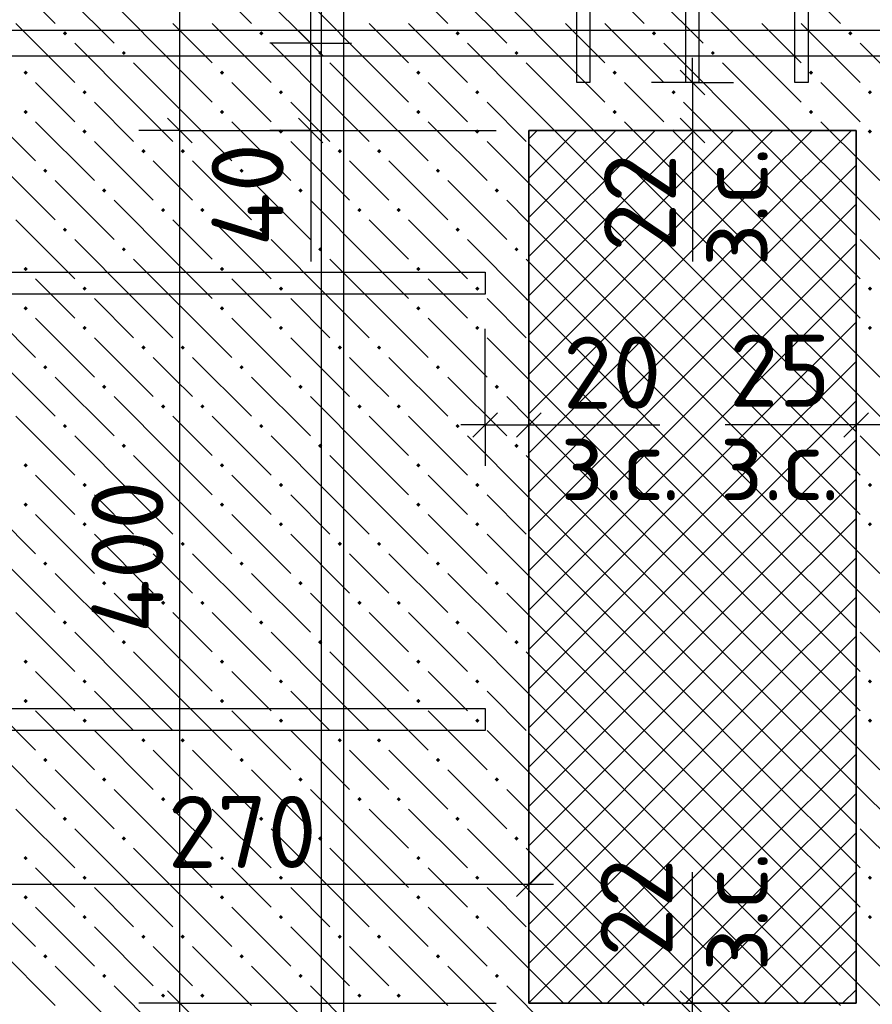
# Model space of a CAD drawing. Header units: millimetres. Extents: x 40580 to 1930067, y -240640 to 81020.
# Tile 402 of 656: x 1110029 to 1112635, y -189405 to -186397. Entities that reach past the tile are written whole.
import ezdxf

# ---------------------------------------------------------------- set-up
doc = ezdxf.new("R2010")
doc.units = ezdxf.units.MM
for name, color, linetype, lineweight in [('Standard', 7, 'Continuous', 25), ('ЖБ Перекрытие верхний уровень', 7, 'Continuous', 35), ('Ребро вкладыша арматура S1', 52, 'Continuous', 25), ('Ребро вкладыша арматура поперечная AW', 52, 'Continuous', 25), ('Фоновоя арматура Х1', 52, 'Continuous', 25)]:
    doc.layers.add(name, color=color, linetype=linetype, lineweight=lineweight)
doc.layers.add('Размерная выноска', color=7, linetype='Continuous')
doc.layers.add('Стилевая поверхн.', color=7, linetype='Continuous')
doc.styles.add('ISOCPEUR', font='isocpeur.ttf')

msp = doc.modelspace()

# ---------------------------------------------------------------- hatches: boundary and pattern name
at = {"layer": 'ЖБ Перекрытие верхний уровень', "linetype": 'Continuous', "lineweight": -3, "transparency": 33554687}
for points in [[(1110160.9, -186438.3), (1110167.4, -186431.8), (1110173.9, -186438.3), (1110167.4, -186444.8)], [(1110760.9, -186438.3), (1110767.4, -186431.8), (1110773.9, -186438.3), (1110767.4, -186444.8)], [(1111360.9, -186438.3), (1111367.4, -186431.8), (1111373.9, -186438.3), (1111367.4, -186444.8)], [(1111960.9, -186438.3), (1111967.4, -186431.8), (1111973.9, -186438.3), (1111967.4, -186444.8)], [(1112560.9, -186438.3), (1112567.4, -186431.8), (1112573.9, -186438.3), (1112567.4, -186444.8)], [(1110340.9, -186498.3), (1110347.4, -186491.8), (1110353.9, -186498.3), (1110347.4, -186504.8)], [(1110940.9, -186498.3), (1110947.4, -186491.8), (1110953.9, -186498.3), (1110947.4, -186504.8)], [(1111540.9, -186498.3), (1111547.4, -186491.8), (1111553.9, -186498.3), (1111547.4, -186504.8)], [(1112140.9, -186498.3), (1112147.4, -186491.8), (1112153.9, -186498.3), (1112147.4, -186504.8)], [(1110040.9, -186558.3), (1110047.4, -186551.8), (1110053.9, -186558.3), (1110047.4, -186564.8)], [(1110640.9, -186558.3), (1110647.4, -186551.8), (1110653.9, -186558.3), (1110647.4, -186564.8)], [(1111240.9, -186558.3), (1111247.4, -186551.8), (1111253.9, -186558.3), (1111247.4, -186564.8)], [(1111840.9, -186558.3), (1111847.4, -186551.8), (1111853.9, -186558.3), (1111847.4, -186564.8)], [(1112440.9, -186558.3), (1112447.4, -186551.8), (1112453.9, -186558.3), (1112447.4, -186564.8)], [(1110220.9, -186618.3), (1110227.4, -186611.8), (1110233.9, -186618.3), (1110227.4, -186624.8)], [(1110820.9, -186618.3), (1110827.4, -186611.8), (1110833.9, -186618.3), (1110827.4, -186624.8)], [(1111420.9, -186618.3), (1111427.4, -186611.8), (1111433.9, -186618.3), (1111427.4, -186624.8)], [(1112020.9, -186618.3), (1112027.4, -186611.8), (1112033.9, -186618.3), (1112027.4, -186624.8)], [(1112620.9, -186618.3), (1112627.4, -186611.8), (1112633.9, -186618.3), (1112627.4, -186624.8)], [(1110040.9, -186678.3), (1110047.4, -186671.8), (1110053.9, -186678.3), (1110047.4, -186684.8)], [(1110640.9, -186678.3), (1110647.4, -186671.8), (1110653.9, -186678.3), (1110647.4, -186684.8)], [(1111240.9, -186678.3), (1111247.4, -186671.8), (1111253.9, -186678.3), (1111247.4, -186684.8)], [(1111840.9, -186678.3), (1111847.4, -186671.8), (1111853.9, -186678.3), (1111847.4, -186684.8)], [(1112440.9, -186678.3), (1112447.4, -186671.8), (1112453.9, -186678.3), (1112447.4, -186684.8)], [(1110220.9, -186738.3), (1110227.4, -186731.8), (1110233.9, -186738.3), (1110227.4, -186744.8)], [(1110820.9, -186738.3), (1110827.4, -186731.8), (1110833.9, -186738.3), (1110827.4, -186744.8)], [(1111420.9, -186738.3), (1111427.4, -186731.8), (1111433.9, -186738.3), (1111427.4, -186744.8)], [(1112024.3, -186734.9), (1112027.4, -186731.8), (1112030.5, -186734.9)], [(1112620.9, -186738.3), (1112627.4, -186731.8), (1112633.9, -186738.3), (1112627.4, -186744.8)], [(1110400.9, -186798.3), (1110407.4, -186791.8), (1110413.9, -186798.3), (1110407.4, -186804.8)], [(1110520.9, -186798.3), (1110527.4, -186791.8), (1110533.9, -186798.3), (1110527.4, -186804.8)], [(1111000.9, -186798.3), (1111007.4, -186791.8), (1111013.9, -186798.3), (1111007.4, -186804.8)], [(1111120.9, -186798.3), (1111127.4, -186791.8), (1111133.9, -186798.3), (1111127.4, -186804.8)], [(1110100.9, -186858.3), (1110107.4, -186851.8), (1110113.9, -186858.3), (1110107.4, -186864.8)], [(1110700.9, -186858.3), (1110707.4, -186851.8), (1110713.9, -186858.3), (1110707.4, -186864.8)], [(1111300.9, -186858.3), (1111307.4, -186851.8), (1111313.9, -186858.3), (1111307.4, -186864.8)], [(1110280.9, -186918.3), (1110287.4, -186911.8), (1110293.9, -186918.3), (1110287.4, -186924.8)], [(1110880.9, -186918.3), (1110887.4, -186911.8), (1110893.9, -186918.3), (1110887.4, -186924.8)], [(1111480.9, -186918.3), (1111487.4, -186911.8), (1111493.9, -186918.3), (1111487.4, -186924.8)], [(1110460.9, -186978.3), (1110467.4, -186971.8), (1110473.9, -186978.3), (1110467.4, -186984.8)], [(1110580.9, -186978.3), (1110587.4, -186971.8), (1110593.9, -186978.3), (1110587.4, -186984.8)], [(1111060.9, -186978.3), (1111067.4, -186971.8), (1111073.9, -186978.3), (1111067.4, -186984.8)], [(1111180.9, -186978.3), (1111187.4, -186971.8), (1111193.9, -186978.3), (1111187.4, -186984.8)], [(1110160.9, -187038.3), (1110167.4, -187031.8), (1110173.9, -187038.3), (1110167.4, -187044.8)], [(1110760.9, -187038.3), (1110767.4, -187031.8), (1110773.9, -187038.3), (1110767.4, -187044.8)], [(1111360.9, -187038.3), (1111367.4, -187031.8), (1111373.9, -187038.3), (1111367.4, -187044.8)], [(1110340.9, -187098.3), (1110347.4, -187091.8), (1110353.9, -187098.3), (1110347.4, -187104.8)], [(1110940.9, -187098.3), (1110947.4, -187091.8), (1110953.9, -187098.3), (1110947.4, -187104.8)], [(1111540.9, -187098.3), (1111547.4, -187091.8), (1111553.9, -187098.3), (1111547.4, -187104.8)], [(1110040.9, -187158.3), (1110047.4, -187151.8), (1110053.9, -187158.3), (1110047.4, -187164.8)], [(1110640.9, -187158.3), (1110647.4, -187151.8), (1110653.9, -187158.3), (1110647.4, -187164.8)], [(1111240.9, -187158.3), (1111247.4, -187151.8), (1111253.9, -187158.3), (1111247.4, -187164.8)], [(1110220.9, -187218.3), (1110227.4, -187211.8), (1110233.9, -187218.3), (1110227.4, -187224.8)], [(1110820.9, -187218.3), (1110827.4, -187211.8), (1110833.9, -187218.3), (1110827.4, -187224.8)], [(1111420.9, -187218.3), (1111427.4, -187211.8), (1111433.9, -187218.3), (1111427.4, -187224.8)], [(1112620.9, -187218.3), (1112627.4, -187211.8), (1112633.9, -187218.3), (1112627.4, -187224.8)], [(1110040.9, -187278.3), (1110047.4, -187271.8), (1110053.9, -187278.3), (1110047.4, -187284.8)], [(1110640.9, -187278.3), (1110647.4, -187271.8), (1110653.9, -187278.3), (1110647.4, -187284.8)], [(1111240.9, -187278.3), (1111247.4, -187271.8), (1111253.9, -187278.3), (1111247.4, -187284.8)], [(1110220.9, -187338.3), (1110227.4, -187331.8), (1110233.9, -187338.3), (1110227.4, -187344.8)], [(1110820.9, -187338.3), (1110827.4, -187331.8), (1110833.9, -187338.3), (1110827.4, -187344.8)], [(1111420.9, -187338.3), (1111427.4, -187331.8), (1111433.9, -187338.3), (1111427.4, -187344.8)], [(1112620.9, -187338.3), (1112627.4, -187331.8), (1112633.9, -187338.3), (1112627.4, -187344.8)], [(1110400.9, -187398.3), (1110407.4, -187391.8), (1110413.9, -187398.3), (1110407.4, -187404.8)], [(1110520.9, -187398.3), (1110527.4, -187391.8), (1110533.9, -187398.3), (1110527.4, -187404.8)], [(1111000.9, -187398.3), (1111007.4, -187391.8), (1111013.9, -187398.3), (1111007.4, -187404.8)], [(1111120.9, -187398.3), (1111127.4, -187391.8), (1111133.9, -187398.3), (1111127.4, -187404.8)], [(1110100.9, -187458.3), (1110107.4, -187451.8), (1110113.9, -187458.3), (1110107.4, -187464.8)], [(1110700.9, -187458.3), (1110707.4, -187451.8), (1110713.9, -187458.3), (1110707.4, -187464.8)], [(1111300.9, -187458.3), (1111307.4, -187451.8), (1111313.9, -187458.3), (1111307.4, -187464.8)], [(1110280.9, -187518.3), (1110287.4, -187511.8), (1110293.9, -187518.3), (1110287.4, -187524.8)], [(1110880.9, -187518.3), (1110887.4, -187511.8), (1110893.9, -187518.3), (1110887.4, -187524.8)], [(1111480.9, -187518.3), (1111487.4, -187511.8), (1111493.9, -187518.3), (1111487.4, -187524.8)], [(1110460.9, -187578.3), (1110467.4, -187571.8), (1110473.9, -187578.3), (1110467.4, -187584.8)], [(1110580.9, -187578.3), (1110587.4, -187571.8), (1110593.9, -187578.3), (1110587.4, -187584.8)], [(1111060.9, -187578.3), (1111067.4, -187571.8), (1111073.9, -187578.3), (1111067.4, -187584.8)], [(1111180.9, -187578.3), (1111187.4, -187571.8), (1111193.9, -187578.3), (1111187.4, -187584.8)], [(1110160.9, -187638.3), (1110167.4, -187631.8), (1110173.9, -187638.3), (1110167.4, -187644.8)], [(1110760.9, -187638.3), (1110767.4, -187631.8), (1110773.9, -187638.3), (1110767.4, -187644.8)], [(1111360.9, -187638.3), (1111367.4, -187631.8), (1111373.9, -187638.3), (1111367.4, -187644.8)], [(1110340.9, -187698.3), (1110347.4, -187691.8), (1110353.9, -187698.3), (1110347.4, -187704.8)], [(1110940.9, -187698.3), (1110947.4, -187691.8), (1110953.9, -187698.3), (1110947.4, -187704.8)], [(1111540.9, -187698.3), (1111547.4, -187691.8), (1111553.9, -187698.3), (1111547.4, -187704.8)], [(1110040.9, -187758.3), (1110047.4, -187751.8), (1110053.9, -187758.3), (1110047.4, -187764.8)], [(1110640.9, -187758.3), (1110647.4, -187751.8), (1110653.9, -187758.3), (1110647.4, -187764.8)], [(1111240.9, -187758.3), (1111247.4, -187751.8), (1111253.9, -187758.3), (1111247.4, -187764.8)], [(1110220.9, -187818.3), (1110227.4, -187811.8), (1110233.9, -187818.3), (1110227.4, -187824.8)], [(1110820.9, -187818.3), (1110827.4, -187811.8), (1110833.9, -187818.3), (1110827.4, -187824.8)], [(1111420.9, -187818.3), (1111427.4, -187811.8), (1111433.9, -187818.3), (1111427.4, -187824.8)], [(1112620.9, -187818.3), (1112627.4, -187811.8), (1112633.9, -187818.3), (1112627.4, -187824.8)], [(1110040.9, -187878.3), (1110047.4, -187871.8), (1110053.9, -187878.3), (1110047.4, -187884.8)], [(1110640.9, -187878.3), (1110647.4, -187871.8), (1110653.9, -187878.3), (1110647.4, -187884.8)], [(1111240.9, -187878.3), (1111247.4, -187871.8), (1111253.9, -187878.3), (1111247.4, -187884.8)], [(1110220.9, -187938.3), (1110227.4, -187931.8), (1110233.9, -187938.3), (1110227.4, -187944.8)], [(1110820.9, -187938.3), (1110827.4, -187931.8), (1110833.9, -187938.3), (1110827.4, -187944.8)], [(1111420.9, -187938.3), (1111427.4, -187931.8), (1111433.9, -187938.3), (1111427.4, -187944.8)], [(1112620.9, -187938.3), (1112627.4, -187931.8), (1112633.9, -187938.3), (1112627.4, -187944.8)], [(1110400.9, -187998.3), (1110407.4, -187991.8), (1110413.9, -187998.3), (1110407.4, -188004.8)], [(1110520.9, -187998.3), (1110527.4, -187991.8), (1110533.9, -187998.3), (1110527.4, -188004.8)], [(1111000.9, -187998.3), (1111007.4, -187991.8), (1111013.9, -187998.3), (1111007.4, -188004.8)], [(1111120.9, -187998.3), (1111127.4, -187991.8), (1111133.9, -187998.3), (1111127.4, -188004.8)], [(1110100.9, -188058.3), (1110107.4, -188051.8), (1110113.9, -188058.3), (1110107.4, -188064.8)], [(1110700.9, -188058.3), (1110707.4, -188051.8), (1110713.9, -188058.3), (1110707.4, -188064.8)], [(1111300.9, -188058.3), (1111307.4, -188051.8), (1111313.9, -188058.3), (1111307.4, -188064.8)], [(1110280.9, -188118.3), (1110287.4, -188111.8), (1110293.9, -188118.3), (1110287.4, -188124.8)], [(1110880.9, -188118.3), (1110887.4, -188111.8), (1110893.9, -188118.3), (1110887.4, -188124.8)], [(1111480.9, -188118.3), (1111487.4, -188111.8), (1111493.9, -188118.3), (1111487.4, -188124.8)], [(1110460.9, -188178.3), (1110467.4, -188171.8), (1110473.9, -188178.3), (1110467.4, -188184.8)], [(1110580.9, -188178.3), (1110587.4, -188171.8), (1110593.9, -188178.3), (1110587.4, -188184.8)], [(1111060.9, -188178.3), (1111067.4, -188171.8), (1111073.9, -188178.3), (1111067.4, -188184.8)], [(1111180.9, -188178.3), (1111187.4, -188171.8), (1111193.9, -188178.3), (1111187.4, -188184.8)], [(1110160.9, -188238.3), (1110167.4, -188231.8), (1110173.9, -188238.3), (1110167.4, -188244.8)], [(1110760.9, -188238.3), (1110767.4, -188231.8), (1110773.9, -188238.3), (1110767.4, -188244.8)], [(1111360.9, -188238.3), (1111367.4, -188231.8), (1111373.9, -188238.3), (1111367.4, -188244.8)], [(1110340.9, -188298.3), (1110347.4, -188291.8), (1110353.9, -188298.3), (1110347.4, -188304.8)], [(1110940.9, -188298.3), (1110947.4, -188291.8), (1110953.9, -188298.3), (1110947.4, -188304.8)], [(1111540.9, -188298.3), (1111547.4, -188291.8), (1111553.9, -188298.3), (1111547.4, -188304.8)], [(1110040.9, -188358.3), (1110047.4, -188351.8), (1110053.9, -188358.3), (1110047.4, -188364.8)], [(1110640.9, -188358.3), (1110647.4, -188351.8), (1110653.9, -188358.3), (1110647.4, -188364.8)], [(1111240.9, -188358.3), (1111247.4, -188351.8), (1111253.9, -188358.3), (1111247.4, -188364.8)], [(1110220.9, -188418.3), (1110227.4, -188411.8), (1110233.9, -188418.3), (1110227.4, -188424.8)], [(1110820.9, -188418.3), (1110827.4, -188411.8), (1110833.9, -188418.3), (1110827.4, -188424.8)], [(1111420.9, -188418.3), (1111427.4, -188411.8), (1111433.9, -188418.3), (1111427.4, -188424.8)], [(1112620.9, -188418.3), (1112627.4, -188411.8), (1112633.9, -188418.3), (1112627.4, -188424.8)], [(1110040.9, -188478.3), (1110047.4, -188471.8), (1110053.9, -188478.3), (1110047.4, -188484.8)], [(1110640.9, -188478.3), (1110647.4, -188471.8), (1110653.9, -188478.3), (1110647.4, -188484.8)], [(1111240.9, -188478.3), (1111247.4, -188471.8), (1111253.9, -188478.3), (1111247.4, -188484.8)], [(1110220.9, -188538.3), (1110227.4, -188531.8), (1110233.9, -188538.3), (1110227.4, -188544.8)], [(1110820.9, -188538.3), (1110827.4, -188531.8), (1110833.9, -188538.3), (1110827.4, -188544.8)], [(1111420.9, -188538.3), (1111427.4, -188531.8), (1111433.9, -188538.3), (1111427.4, -188544.8)], [(1112620.9, -188538.3), (1112627.4, -188531.8), (1112633.9, -188538.3), (1112627.4, -188544.8)], [(1110400.9, -188598.3), (1110407.4, -188591.8), (1110413.9, -188598.3), (1110407.4, -188604.8)], [(1110520.9, -188598.3), (1110527.4, -188591.8), (1110533.9, -188598.3), (1110527.4, -188604.8)], [(1111000.9, -188598.3), (1111007.4, -188591.8), (1111013.9, -188598.3), (1111007.4, -188604.8)], [(1111120.9, -188598.3), (1111127.4, -188591.8), (1111133.9, -188598.3), (1111127.4, -188604.8)], [(1110100.9, -188658.3), (1110107.4, -188651.8), (1110113.9, -188658.3), (1110107.4, -188664.8)], [(1110700.9, -188658.3), (1110707.4, -188651.8), (1110713.9, -188658.3), (1110707.4, -188664.8)], [(1111300.9, -188658.3), (1111307.4, -188651.8), (1111313.9, -188658.3), (1111307.4, -188664.8)], [(1110280.9, -188718.3), (1110287.4, -188711.8), (1110293.9, -188718.3), (1110287.4, -188724.8)], [(1110880.9, -188718.3), (1110887.4, -188711.8), (1110893.9, -188718.3), (1110887.4, -188724.8)], [(1111480.9, -188718.3), (1111487.4, -188711.8), (1111493.9, -188718.3), (1111487.4, -188724.8)], [(1110460.9, -188778.3), (1110467.4, -188771.8), (1110473.9, -188778.3), (1110467.4, -188784.8)], [(1110580.9, -188778.3), (1110587.4, -188771.8), (1110593.9, -188778.3), (1110587.4, -188784.8)], [(1111060.9, -188778.3), (1111067.4, -188771.8), (1111073.9, -188778.3), (1111067.4, -188784.8)], [(1111180.9, -188778.3), (1111187.4, -188771.8), (1111193.9, -188778.3), (1111187.4, -188784.8)], [(1110160.9, -188838.3), (1110167.4, -188831.8), (1110173.9, -188838.3), (1110167.4, -188844.8)], [(1110760.9, -188838.3), (1110767.4, -188831.8), (1110773.9, -188838.3), (1110767.4, -188844.8)], [(1111360.9, -188838.3), (1111367.4, -188831.8), (1111373.9, -188838.3), (1111367.4, -188844.8)], [(1110340.9, -188898.3), (1110347.4, -188891.8), (1110353.9, -188898.3), (1110347.4, -188904.8)], [(1110940.9, -188898.3), (1110947.4, -188891.8), (1110953.9, -188898.3), (1110947.4, -188904.8)], [(1111540.9, -188898.3), (1111547.4, -188891.8), (1111553.9, -188898.3), (1111547.4, -188904.8)], [(1110040.9, -188958.3), (1110047.4, -188951.8), (1110053.9, -188958.3), (1110047.4, -188964.8)], [(1110640.9, -188958.3), (1110647.4, -188951.8), (1110653.9, -188958.3), (1110647.4, -188964.8)], [(1111240.9, -188958.3), (1111247.4, -188951.8), (1111253.9, -188958.3), (1111247.4, -188964.8)], [(1110220.9, -189018.3), (1110227.4, -189011.8), (1110233.9, -189018.3), (1110227.4, -189024.8)], [(1110820.9, -189018.3), (1110827.4, -189011.8), (1110833.9, -189018.3), (1110827.4, -189024.8)], [(1111420.9, -189018.3), (1111427.4, -189011.8), (1111433.9, -189018.3), (1111427.4, -189024.8)], [(1112620.9, -189018.3), (1112627.4, -189011.8), (1112633.9, -189018.3), (1112627.4, -189024.8)], [(1110040.9, -189078.3), (1110047.4, -189071.8), (1110053.9, -189078.3), (1110047.4, -189084.8)], [(1110640.9, -189078.3), (1110647.4, -189071.8), (1110653.9, -189078.3), (1110647.4, -189084.8)], [(1111240.9, -189078.3), (1111247.4, -189071.8), (1111253.9, -189078.3), (1111247.4, -189084.8)], [(1110220.9, -189138.3), (1110227.4, -189131.8), (1110233.9, -189138.3), (1110227.4, -189144.8)], [(1110820.9, -189138.3), (1110827.4, -189131.8), (1110833.9, -189138.3), (1110827.4, -189144.8)], [(1111420.9, -189138.3), (1111427.4, -189131.8), (1111433.9, -189138.3), (1111427.4, -189144.8)], [(1112620.9, -189138.3), (1112627.4, -189131.8), (1112633.9, -189138.3), (1112627.4, -189144.8)], [(1110400.9, -189198.3), (1110407.4, -189191.8), (1110413.9, -189198.3), (1110407.4, -189204.8)], [(1110520.9, -189198.3), (1110527.4, -189191.8), (1110533.9, -189198.3), (1110527.4, -189204.8)], [(1111000.9, -189198.3), (1111007.4, -189191.8), (1111013.9, -189198.3), (1111007.4, -189204.8)], [(1111120.9, -189198.3), (1111127.4, -189191.8), (1111133.9, -189198.3), (1111127.4, -189204.8)], [(1110100.9, -189258.3), (1110107.4, -189251.8), (1110113.9, -189258.3), (1110107.4, -189264.8)], [(1110700.9, -189258.3), (1110707.4, -189251.8), (1110713.9, -189258.3), (1110707.4, -189264.8)], [(1111300.9, -189258.3), (1111307.4, -189251.8), (1111313.9, -189258.3), (1111307.4, -189264.8)], [(1110280.9, -189318.3), (1110287.4, -189311.8), (1110293.9, -189318.3), (1110287.4, -189324.8)], [(1110880.9, -189318.3), (1110887.4, -189311.8), (1110893.9, -189318.3), (1110887.4, -189324.8)], [(1111480.9, -189318.3), (1111487.4, -189311.8), (1111493.9, -189318.3), (1111487.4, -189324.8)], [(1110460.9, -189378.3), (1110467.4, -189371.8), (1110473.9, -189378.3), (1110467.4, -189384.8)], [(1110580.9, -189378.3), (1110587.4, -189371.8), (1110593.9, -189378.3), (1110587.4, -189384.8)], [(1111060.9, -189378.3), (1111067.4, -189371.8), (1111073.9, -189378.3), (1111067.4, -189384.8)], [(1111180.9, -189378.3), (1111187.4, -189371.8), (1111193.9, -189378.3), (1111187.4, -189384.8)]]:
    msp.add_hatch(color=7, dxfattribs=at).paths.add_polyline_path(points, flags=16)

# ---------------------------------------------------------------- linework, layer by layer
at = {"color": 38, "linetype": 'Continuous', "lineweight": 25, "true_color": 0x5f1e0f, "transparency": 33554687}
for points in [[(1111451.8, -187234.9), (1104185.1, -187234.9), (1104185.1, -187168.2), (1111451.8, -187168.2), (1111451.8, -187234.9)], [(1111451.8, -188568.2), (1104185.1, -188568.2), (1104185.1, -188501.6), (1111451.8, -188501.6), (1111451.8, -188568.2)]]:
    msp.add_lwpolyline(points, dxfattribs=at)
at = {"layer": 'Standard', "color": 7, "linetype": 'Continuous', "lineweight": -3, "transparency": 33554687}
for p, q in [((1110518.4, -186734.9), (1110518.4, -185401.6)), ((1110918.4, -186468.2), (1110918.4, -186068.2)), ((1110918.4, -186734.9), (1110918.4, -186468.2)), ((1112085.1, -186588.2), (1112085.1, -186513.2)), ((1112085.1, -186588.2), (1112085.1, -186734.9)), ((1110518.4, -189401.6), (1110518.4, -186734.9)), ((1110918.4, -186734.9), (1110918.4, -186809.9)), ((1112085.1, -186734.9), (1112085.1, -186809.9)), ((1111451.8, -187634.9), (1111376.8, -187634.9)), ((1111585.1, -187634.9), (1111660.1, -187634.9)), ((1112585.1, -187634.9), (1112510.1, -187634.9)), ((1112751.8, -187634.9), (1112585.1, -187634.9)), ((1109785.1, -189038.2), (1111585.1, -189038.2)), ((1111585.1, -189038.2), (1111660.1, -189038.2)), ((1112085.1, -189401.6), (1112085.1, -189326.6)), ((1112085.1, -189548.2), (1112085.1, -189401.6))]:
    msp.add_line(p, q, dxfattribs=at)
at = {"layer": 'Standard', "color": 7, "linetype": 'Continuous', "lineweight": 25, "transparency": 33554687}
for p, q in [((1110955.9, -186505.7), (1110880.9, -186430.7)), ((1112047.6, -186550.7), (1112122.6, -186625.7)), ((1110555.9, -186772.4), (1110480.9, -186697.4)), ((1110955.9, -186772.4), (1110880.9, -186697.4)), ((1112047.6, -186697.4), (1112122.6, -186772.4)), ((1111414.3, -187672.4), (1111489.3, -187597.4)), ((1111547.6, -187672.4), (1111622.6, -187597.4)), ((1112622.6, -187597.4), (1112547.6, -187672.4)), ((1111547.6, -189075.7), (1111622.6, -189000.7)), ((1110555.9, -189439.1), (1110480.9, -189364.1)), ((1112122.6, -189439.1), (1112047.6, -189364.1))]:
    msp.add_line(p, q, dxfattribs=at)
at = {"layer": 'Standard', "color": 251, "linetype": 'Continuous', "lineweight": -3, "true_color": 0x656565, "transparency": 33554687}
for p, q in [((1110918.4, -186468.2), (1110793.4, -186468.2)), ((1110918.4, -186468.2), (1111043.4, -186468.2)), ((1110918.4, -186468.2), (1110918.4, -186468.2)), ((1112085.1, -186588.2), (1111960.1, -186588.2)), ((1112085.1, -186588.2), (1112210.1, -186588.2)), ((1112085.1, -186588.2), (1112085.1, -186588.2)), ((1110518.4, -186734.9), (1110393.4, -186734.9)), ((1110518.4, -186734.9), (1110643.4, -186734.9)), ((1110518.4, -186734.9), (1111485.1, -186734.9)), ((1110918.4, -186734.9), (1110793.4, -186734.9)), ((1110918.4, -186734.9), (1111043.4, -186734.9)), ((1110918.4, -186734.9), (1111485.1, -186734.9)), ((1112085.1, -186734.9), (1111960.1, -186734.9)), ((1112085.1, -186734.9), (1112210.1, -186734.9)), ((1112085.1, -186734.9), (1112385.1, -186734.9)), ((1111451.8, -187634.9), (1111451.8, -187341.6)), ((1111451.8, -187634.9), (1111451.8, -187509.9)), ((1111585.1, -187634.9), (1111585.1, -187509.9)), ((1112585.1, -187634.9), (1112585.1, -187509.9)), ((1111451.8, -187634.9), (1111451.8, -187759.9)), ((1111585.1, -187634.9), (1111585.1, -187759.9)), ((1111585.1, -187634.9), (1111585.1, -187934.9)), ((1112585.1, -187634.9), (1112585.1, -187759.9)), ((1112585.1, -187634.9), (1112585.1, -187934.9)), ((1111585.1, -189038.2), (1111585.1, -188913.2)), ((1111585.1, -189038.2), (1111585.1, -189163.2)), ((1111585.1, -189038.2), (1111585.1, -189038.2)), ((1110518.4, -189401.6), (1110393.4, -189401.6)), ((1110518.4, -189401.6), (1110643.4, -189401.6)), ((1110518.4, -189401.6), (1111485.1, -189401.6)), ((1112085.1, -189401.6), (1111960.1, -189401.6)), ((1112085.1, -189401.6), (1112210.1, -189401.6)), ((1112085.1, -189401.6), (1112385.1, -189401.6))]:
    msp.add_line(p, q, dxfattribs=at)
at = {"layer": 'Standard', "color": 7, "linetype": 'Continuous', "lineweight": -3, "transparency": 33554687}
for points in [[(1111451.8, -187634.9), (1111578.2, -187634.9), (1111578.2, -187634.9), (1111585.1, -187634.9)], [(1110518.4, -190734.9), (1110518.4, -190369.1), (1110518.4, -190369.1), (1110518.4, -189401.6)]]:
    msp.add_lwpolyline(points, dxfattribs=at)
at = {"layer": 'ЖБ Перекрытие верхний уровень', "color": 9, "linetype": 'Continuous', "lineweight": -3, "true_color": 0xc7c7c7, "transparency": 33554687}
for p, q in [((1109957.4, -186228.3), (1110137.4, -186408.3)), ((1110557.4, -186228.3), (1110737.4, -186408.3)), ((1111157.4, -186228.3), (1111337.4, -186408.3)), ((1111757.4, -186228.3), (1111937.4, -186408.3)), ((1112357.4, -186228.3), (1112537.4, -186408.3)), ((1110137.4, -186288.3), (1110317.4, -186468.3)), ((1110737.4, -186288.3), (1110917.4, -186468.3)), ((1111337.4, -186288.3), (1111517.4, -186468.3)), ((1111937.4, -186288.3), (1112117.4, -186468.3)), ((1110497.4, -186528.3), (1110317.4, -186348.3)), ((1111097.4, -186528.3), (1110917.4, -186348.3)), ((1111697.4, -186528.3), (1111517.4, -186348.3)), ((1110017.4, -186408.3), (1110197.4, -186588.3)), ((1110497.4, -186408.3), (1110617.4, -186528.3)), ((1110617.4, -186408.3), (1110797.4, -186588.3)), ((1111097.4, -186408.3), (1111217.4, -186528.3)), ((1111217.4, -186408.3), (1111397.4, -186588.3)), ((1111697.4, -186408.3), (1111817.4, -186528.3)), ((1111817.4, -186408.3), (1111997.4, -186588.3)), ((1112297.4, -186408.3), (1112417.4, -186528.3)), ((1112417.4, -186408.3), (1112597.4, -186588.3)), ((1110377.4, -186648.3), (1110197.4, -186468.3)), ((1110977.4, -186648.3), (1110797.4, -186468.3)), ((1111577.4, -186648.3), (1111397.4, -186468.3)), ((1112777.4, -186648.3), (1112597.4, -186468.3)), ((1110377.4, -186528.3), (1110497.4, -186648.3)), ((1110497.4, -186528.3), (1110617.4, -186648.3)), ((1110977.4, -186528.3), (1111097.4, -186648.3)), ((1111097.4, -186528.3), (1111217.4, -186648.3)), ((1111577.4, -186528.3), (1111697.4, -186648.3)), ((1111697.4, -186528.3), (1111817.4, -186648.3)), ((1112177.4, -186528.3), (1112297.4, -186648.3)), ((1112297.4, -186528.3), (1112417.4, -186648.3)), ((1110137.4, -186648.3), (1110077.4, -186588.3)), ((1110737.4, -186648.3), (1110677.4, -186588.3)), ((1111337.4, -186648.3), (1111277.4, -186588.3)), ((1111937.4, -186648.3), (1111877.4, -186588.3)), ((1112537.4, -186648.3), (1112477.4, -186588.3)), ((1109897.4, -186648.3), (1110077.4, -186828.3)), ((1110197.4, -186708.3), (1110137.4, -186648.3)), ((1110257.4, -186648.3), (1110377.4, -186768.3)), ((1110377.4, -186648.3), (1110497.4, -186768.3)), ((1110497.4, -186648.3), (1110677.4, -186828.3)), ((1110797.4, -186708.3), (1110737.4, -186648.3)), ((1110857.4, -186648.3), (1110977.4, -186768.3)), ((1110977.4, -186648.3), (1111097.4, -186768.3)), ((1111097.4, -186648.3), (1111277.4, -186828.3)), ((1111397.4, -186708.3), (1111337.4, -186648.3)), ((1111457.4, -186648.3), (1111577.4, -186768.3)), ((1111577.4, -186648.3), (1111664, -186734.9)), ((1111697.4, -186648.3), (1111784, -186734.9)), ((1111997.4, -186708.3), (1111937.4, -186648.3)), ((1112177.4, -186648.3), (1112264, -186734.9)), ((1112297.4, -186648.3), (1112384, -186734.9)), ((1112597.4, -186708.3), (1112537.4, -186648.3)), ((1110077.4, -186708.3), (1110257.4, -186888.3)), ((1110677.4, -186708.3), (1110857.4, -186888.3)), ((1111277.4, -186708.3), (1111457.4, -186888.3)), ((1111877.4, -186708.3), (1111904, -186734.9)), ((1112477.4, -186708.3), (1112504, -186734.9)), ((1110257.4, -186768.3), (1110437.4, -186948.3)), ((1110857.4, -186768.3), (1111037.4, -186948.3)), ((1111457.4, -186768.3), (1111585.1, -186896)), ((1112585.1, -186816), (1112657.4, -186888.3)), ((1109957.4, -186828.3), (1110137.4, -187008.3)), ((1110497.4, -186888.3), (1110437.4, -186828.3)), ((1110557.4, -186828.3), (1110737.4, -187008.3)), ((1111097.4, -186888.3), (1111037.4, -186828.3)), ((1111157.4, -186828.3), (1111337.4, -187008.3)), ((1110137.4, -186888.3), (1110317.4, -187068.3)), ((1110557.4, -186948.3), (1110497.4, -186888.3)), ((1110737.4, -186888.3), (1110917.4, -187068.3)), ((1111157.4, -186948.3), (1111097.4, -186888.3)), ((1111337.4, -186888.3), (1111517.4, -187068.3)), ((1112585.1, -186936), (1112717.4, -187068.3)), ((1110497.4, -187128.3), (1110317.4, -186948.3)), ((1111097.4, -187128.3), (1110917.4, -186948.3)), ((1111585.1, -187016), (1111517.4, -186948.3)), ((1110017.4, -187008.3), (1110197.4, -187188.3)), ((1110497.4, -187008.3), (1110617.4, -187128.3)), ((1110617.4, -187008.3), (1110797.4, -187188.3)), ((1111097.4, -187008.3), (1111217.4, -187128.3)), ((1111217.4, -187008.3), (1111397.4, -187188.3)), ((1110377.4, -187248.3), (1110197.4, -187068.3)), ((1110977.4, -187248.3), (1110797.4, -187068.3)), ((1111577.4, -187248.3), (1111397.4, -187068.3)), ((1112777.4, -187248.3), (1112597.4, -187068.3)), ((1110377.4, -187128.3), (1110497.4, -187248.3)), ((1110497.4, -187128.3), (1110617.4, -187248.3)), ((1110977.4, -187128.3), (1111097.4, -187248.3)), ((1111097.4, -187128.3), (1111217.4, -187248.3)), ((1111577.4, -187128.3), (1111585.1, -187136)), ((1112585.1, -187176), (1112597.4, -187188.3)), ((1110137.4, -187248.3), (1110077.4, -187188.3)), ((1110737.4, -187248.3), (1110677.4, -187188.3)), ((1111337.4, -187248.3), (1111277.4, -187188.3)), ((1109897.4, -187248.3), (1110077.4, -187428.3)), ((1110197.4, -187308.3), (1110137.4, -187248.3)), ((1110257.4, -187248.3), (1110377.4, -187368.3)), ((1110377.4, -187248.3), (1110497.4, -187368.3)), ((1110497.4, -187248.3), (1110677.4, -187428.3)), ((1110797.4, -187308.3), (1110737.4, -187248.3)), ((1110857.4, -187248.3), (1110977.4, -187368.3)), ((1110977.4, -187248.3), (1111097.4, -187368.3)), ((1111097.4, -187248.3), (1111277.4, -187428.3)), ((1111397.4, -187308.3), (1111337.4, -187248.3)), ((1111457.4, -187248.3), (1111577.4, -187368.3)), ((1111577.4, -187248.3), (1111585.1, -187256)), ((1112597.4, -187308.3), (1112585.1, -187296)), ((1110077.4, -187308.3), (1110257.4, -187488.3)), ((1110677.4, -187308.3), (1110857.4, -187488.3)), ((1111277.4, -187308.3), (1111457.4, -187488.3)), ((1110257.4, -187368.3), (1110437.4, -187548.3)), ((1110857.4, -187368.3), (1111037.4, -187548.3)), ((1111457.4, -187368.3), (1111585.1, -187496)), ((1112585.1, -187416), (1112657.4, -187488.3)), ((1109957.4, -187428.3), (1110137.4, -187608.3)), ((1110497.4, -187488.3), (1110437.4, -187428.3)), ((1110557.4, -187428.3), (1110737.4, -187608.3)), ((1111097.4, -187488.3), (1111037.4, -187428.3)), ((1111157.4, -187428.3), (1111337.4, -187608.3)), ((1110137.4, -187488.3), (1110317.4, -187668.3)), ((1110557.4, -187548.3), (1110497.4, -187488.3)), ((1110737.4, -187488.3), (1110917.4, -187668.3)), ((1111157.4, -187548.3), (1111097.4, -187488.3)), ((1111337.4, -187488.3), (1111517.4, -187668.3)), ((1112585.1, -187536), (1112717.4, -187668.3)), ((1110497.4, -187728.3), (1110317.4, -187548.3)), ((1111097.4, -187728.3), (1110917.4, -187548.3)), ((1111585.1, -187616), (1111517.4, -187548.3)), ((1110017.4, -187608.3), (1110197.4, -187788.3)), ((1110497.4, -187608.3), (1110617.4, -187728.3)), ((1110617.4, -187608.3), (1110797.4, -187788.3)), ((1111097.4, -187608.3), (1111217.4, -187728.3)), ((1111217.4, -187608.3), (1111397.4, -187788.3)), ((1110377.4, -187848.3), (1110197.4, -187668.3)), ((1110977.4, -187848.3), (1110797.4, -187668.3)), ((1111577.4, -187848.3), (1111397.4, -187668.3)), ((1112777.4, -187848.3), (1112597.4, -187668.3)), ((1110377.4, -187728.3), (1110497.4, -187848.3)), ((1110497.4, -187728.3), (1110617.4, -187848.3)), ((1110977.4, -187728.3), (1111097.4, -187848.3)), ((1111097.4, -187728.3), (1111217.4, -187848.3)), ((1111577.4, -187728.3), (1111585.1, -187736)), ((1112585.1, -187776), (1112597.4, -187788.3)), ((1110137.4, -187848.3), (1110077.4, -187788.3)), ((1110737.4, -187848.3), (1110677.4, -187788.3)), ((1111337.4, -187848.3), (1111277.4, -187788.3)), ((1109897.4, -187848.3), (1110077.4, -188028.3)), ((1110197.4, -187908.3), (1110137.4, -187848.3)), ((1110257.4, -187848.3), (1110377.4, -187968.3)), ((1110377.4, -187848.3), (1110497.4, -187968.3)), ((1110497.4, -187848.3), (1110677.4, -188028.3)), ((1110797.4, -187908.3), (1110737.4, -187848.3)), ((1110857.4, -187848.3), (1110977.4, -187968.3)), ((1110977.4, -187848.3), (1111097.4, -187968.3)), ((1111097.4, -187848.3), (1111277.4, -188028.3)), ((1111397.4, -187908.3), (1111337.4, -187848.3)), ((1111457.4, -187848.3), (1111577.4, -187968.3)), ((1111577.4, -187848.3), (1111585.1, -187856)), ((1112597.4, -187908.3), (1112585.1, -187896)), ((1110077.4, -187908.3), (1110257.4, -188088.3)), ((1110677.4, -187908.3), (1110857.4, -188088.3)), ((1111277.4, -187908.3), (1111457.4, -188088.3)), ((1110257.4, -187968.3), (1110437.4, -188148.3)), ((1110857.4, -187968.3), (1111037.4, -188148.3)), ((1111457.4, -187968.3), (1111585.1, -188096)), ((1112585.1, -188016), (1112657.4, -188088.3)), ((1109957.4, -188028.3), (1110137.4, -188208.3)), ((1110497.4, -188088.3), (1110437.4, -188028.3)), ((1110557.4, -188028.3), (1110737.4, -188208.3)), ((1111097.4, -188088.3), (1111037.4, -188028.3)), ((1111157.4, -188028.3), (1111337.4, -188208.3)), ((1110137.4, -188088.3), (1110317.4, -188268.3)), ((1110557.4, -188148.3), (1110497.4, -188088.3)), ((1110737.4, -188088.3), (1110917.4, -188268.3)), ((1111157.4, -188148.3), (1111097.4, -188088.3)), ((1111337.4, -188088.3), (1111517.4, -188268.3)), ((1112585.1, -188136), (1112717.4, -188268.3)), ((1110497.4, -188328.3), (1110317.4, -188148.3)), ((1111097.4, -188328.3), (1110917.4, -188148.3)), ((1111585.1, -188216), (1111517.4, -188148.3)), ((1110017.4, -188208.3), (1110197.4, -188388.3)), ((1110497.4, -188208.3), (1110617.4, -188328.3)), ((1110617.4, -188208.3), (1110797.4, -188388.3)), ((1111097.4, -188208.3), (1111217.4, -188328.3)), ((1111217.4, -188208.3), (1111397.4, -188388.3)), ((1110377.4, -188448.3), (1110197.4, -188268.3)), ((1110977.4, -188448.3), (1110797.4, -188268.3)), ((1111577.4, -188448.3), (1111397.4, -188268.3)), ((1112777.4, -188448.3), (1112597.4, -188268.3)), ((1110377.4, -188328.3), (1110497.4, -188448.3)), ((1110497.4, -188328.3), (1110617.4, -188448.3)), ((1110977.4, -188328.3), (1111097.4, -188448.3)), ((1111097.4, -188328.3), (1111217.4, -188448.3)), ((1111577.4, -188328.3), (1111585.1, -188336)), ((1112585.1, -188376), (1112597.4, -188388.3)), ((1110137.4, -188448.3), (1110077.4, -188388.3)), ((1110737.4, -188448.3), (1110677.4, -188388.3)), ((1111337.4, -188448.3), (1111277.4, -188388.3)), ((1109897.4, -188448.3), (1110077.4, -188628.3)), ((1110197.4, -188508.3), (1110137.4, -188448.3)), ((1110257.4, -188448.3), (1110377.4, -188568.3)), ((1110377.4, -188448.3), (1110497.4, -188568.3)), ((1110497.4, -188448.3), (1110677.4, -188628.3)), ((1110797.4, -188508.3), (1110737.4, -188448.3)), ((1110857.4, -188448.3), (1110977.4, -188568.3)), ((1110977.4, -188448.3), (1111097.4, -188568.3)), ((1111097.4, -188448.3), (1111277.4, -188628.3)), ((1111397.4, -188508.3), (1111337.4, -188448.3)), ((1111457.4, -188448.3), (1111577.4, -188568.3)), ((1111577.4, -188448.3), (1111585.1, -188456)), ((1112597.4, -188508.3), (1112585.1, -188496)), ((1110077.4, -188508.3), (1110257.4, -188688.3)), ((1110677.4, -188508.3), (1110857.4, -188688.3)), ((1111277.4, -188508.3), (1111457.4, -188688.3)), ((1110257.4, -188568.3), (1110437.4, -188748.3)), ((1110857.4, -188568.3), (1111037.4, -188748.3)), ((1111457.4, -188568.3), (1111585.1, -188696)), ((1112585.1, -188616), (1112657.4, -188688.3)), ((1109957.4, -188628.3), (1110137.4, -188808.3)), ((1110497.4, -188688.3), (1110437.4, -188628.3)), ((1110557.4, -188628.3), (1110737.4, -188808.3)), ((1111097.4, -188688.3), (1111037.4, -188628.3)), ((1111157.4, -188628.3), (1111337.4, -188808.3)), ((1110137.4, -188688.3), (1110317.4, -188868.3)), ((1110557.4, -188748.3), (1110497.4, -188688.3)), ((1110737.4, -188688.3), (1110917.4, -188868.3)), ((1111157.4, -188748.3), (1111097.4, -188688.3)), ((1111337.4, -188688.3), (1111517.4, -188868.3)), ((1112585.1, -188736), (1112717.4, -188868.3)), ((1110497.4, -188928.3), (1110317.4, -188748.3)), ((1111097.4, -188928.3), (1110917.4, -188748.3)), ((1111585.1, -188816), (1111517.4, -188748.3)), ((1110017.4, -188808.3), (1110197.4, -188988.3)), ((1110497.4, -188808.3), (1110617.4, -188928.3)), ((1110617.4, -188808.3), (1110797.4, -188988.3)), ((1111097.4, -188808.3), (1111217.4, -188928.3)), ((1111217.4, -188808.3), (1111397.4, -188988.3)), ((1110377.4, -189048.3), (1110197.4, -188868.3)), ((1110977.4, -189048.3), (1110797.4, -188868.3)), ((1111577.4, -189048.3), (1111397.4, -188868.3)), ((1112777.4, -189048.3), (1112597.4, -188868.3)), ((1110377.4, -188928.3), (1110497.4, -189048.3)), ((1110497.4, -188928.3), (1110617.4, -189048.3)), ((1110977.4, -188928.3), (1111097.4, -189048.3)), ((1111097.4, -188928.3), (1111217.4, -189048.3)), ((1111577.4, -188928.3), (1111585.1, -188936)), ((1112585.1, -188976), (1112597.4, -188988.3)), ((1110137.4, -189048.3), (1110077.4, -188988.3)), ((1110737.4, -189048.3), (1110677.4, -188988.3)), ((1111337.4, -189048.3), (1111277.4, -188988.3)), ((1109897.4, -189048.3), (1110077.4, -189228.3)), ((1110197.4, -189108.3), (1110137.4, -189048.3)), ((1110257.4, -189048.3), (1110377.4, -189168.3)), ((1110377.4, -189048.3), (1110497.4, -189168.3)), ((1110497.4, -189048.3), (1110677.4, -189228.3)), ((1110797.4, -189108.3), (1110737.4, -189048.3)), ((1110857.4, -189048.3), (1110977.4, -189168.3)), ((1110977.4, -189048.3), (1111097.4, -189168.3)), ((1111097.4, -189048.3), (1111277.4, -189228.3)), ((1111397.4, -189108.3), (1111337.4, -189048.3)), ((1111457.4, -189048.3), (1111577.4, -189168.3)), ((1111577.4, -189048.3), (1111585.1, -189056)), ((1112597.4, -189108.3), (1112585.1, -189096)), ((1110077.4, -189108.3), (1110257.4, -189288.3)), ((1110677.4, -189108.3), (1110857.4, -189288.3)), ((1111277.4, -189108.3), (1111457.4, -189288.3)), ((1110257.4, -189168.3), (1110437.4, -189348.3)), ((1110857.4, -189168.3), (1111037.4, -189348.3)), ((1111457.4, -189168.3), (1111585.1, -189296)), ((1112585.1, -189216), (1112657.4, -189288.3)), ((1109957.4, -189228.3), (1110137.4, -189408.3)), ((1110497.4, -189288.3), (1110437.4, -189228.3)), ((1110557.4, -189228.3), (1110737.4, -189408.3)), ((1111097.4, -189288.3), (1111037.4, -189228.3)), ((1111157.4, -189228.3), (1111337.4, -189408.3)), ((1110137.4, -189288.3), (1110317.4, -189468.3)), ((1110557.4, -189348.3), (1110497.4, -189288.3)), ((1110737.4, -189288.3), (1110917.4, -189468.3)), ((1111157.4, -189348.3), (1111097.4, -189288.3)), ((1111337.4, -189288.3), (1111517.4, -189468.3)), ((1112585.1, -189336), (1112717.4, -189468.3)), ((1110497.4, -189528.3), (1110317.4, -189348.3)), ((1111097.4, -189528.3), (1110917.4, -189348.3)), ((1111697.4, -189528.3), (1111517.4, -189348.3)), ((1111930.6, -189401.6), (1111937.4, -189408.3)), ((1112050.6, -189401.6), (1112117.4, -189468.3)), ((1112297.4, -189528.3), (1112170.6, -189401.6)), ((1112530.6, -189401.6), (1112537.4, -189408.3))]:
    msp.add_line(p, q, dxfattribs=at)
at = {"layer": 'ЖБ Перекрытие верхний уровень', "transparency": 33554687}
for p, q in [((1111585.1, -189401.6), (1111585.1, -186734.9)), ((1111585.1, -186734.9), (1112585.1, -186734.9)), ((1112585.1, -186734.9), (1112585.1, -189401.6)), ((1112585.1, -189401.6), (1111585.1, -189401.6))]:
    msp.add_line(p, q, dxfattribs=at)
at = {"layer": 'ЖБ Перекрытие верхний уровень', "color": 9, "linetype": 'Continuous', "lineweight": -3, "true_color": 0xc7c7c7, "transparency": 33554687}
for points in [[(1112297.4, -186528.3), (1112151.2, -186382.2), (1112151.2, -186382.2), (1112117.4, -186348.3)], [(1112177.4, -186648.3), (1112113.3, -186584.3), (1112113.3, -186584.3), (1111997.4, -186468.3)], [(1112057.4, -186648.3), (1112094.4, -186685.3), (1112094.4, -186685.3), (1112144, -186734.9)]]:
    msp.add_lwpolyline(points, dxfattribs=at)
at = {"layer": 'Размерная выноска', "color": 7, "linetype": 'Continuous', "lineweight": -3, "transparency": 33554687}
for p, q in [((1110918.4, -186734.9), (1110918.4, -187134.9)), ((1112085.1, -186734.9), (1112085.1, -187134.9)), ((1111585.1, -187634.9), (1111985.1, -187634.9)), ((1112585.1, -187634.9), (1112185.1, -187634.9)), ((1112085.1, -189401.6), (1112085.1, -189001.6))]:
    msp.add_line(p, q, dxfattribs=at)
at = {"layer": 'Ребро вкладыша арматура S1', "color": 7, "linetype": 'Continuous', "lineweight": 25, "transparency": 33554687}
msp.add_lwpolyline([(1118585.1, -186508.2), (1105585.1, -186508.2), (1105585.1, -186428.2), (1118585.1, -186428.2), (1118585.1, -186508.2)], dxfattribs=at)
msp.add_lwpolyline([(1118585.1, -186508.2), (1105585.1, -186508.2), (1105585.1, -186428.2), (1118585.1, -186428.2), (1118585.1, -186508.2)], dxfattribs=at)
at = {"layer": 'Ребро вкладыша арматура поперечная AW', "color": 7, "linetype": 'Continuous', "lineweight": -3, "transparency": 33554687}
for points in [[(1111771.8, -185548.2), (1111771.8, -186588.2), (1111731.8, -186588.2), (1111731.8, -185548.2), (1111771.8, -185548.2)], [(1112105.1, -185548.2), (1112105.1, -186588.2), (1112065.1, -186588.2), (1112065.1, -185548.2), (1112105.1, -185548.2)], [(1112438.4, -185548.2), (1112438.4, -186588.2), (1112398.4, -186588.2), (1112398.4, -185548.2), (1112438.4, -185548.2)]]:
    msp.add_lwpolyline(points, dxfattribs=at)
at = {"layer": 'Стилевая поверхн.', "color": 252, "linetype": 'Continuous', "lineweight": 13, "true_color": 0x8f8f8f, "transparency": 33554687}
for p, q in [((1111585.1, -186760.6), (1111610.8, -186734.9)), ((1111585.1, -186880.6), (1111730.8, -186734.9)), ((1111585.1, -187000.6), (1111850.8, -186734.9)), ((1111585.1, -187120.6), (1111970.8, -186734.9)), ((1111585.1, -187240.6), (1112090.8, -186734.9)), ((1111664, -186734.9), (1112177.4, -187248.3)), ((1111697.4, -187248.3), (1112210.8, -186734.9)), ((1111784, -186734.9), (1112297.4, -187248.3)), ((1111904, -186734.9), (1112297.4, -187128.3)), ((1112024, -186734.9), (1112297.4, -187008.3)), ((1112144, -186734.9), (1112297.4, -186888.3)), ((1112264, -186734.9), (1112297.4, -186768.3)), ((1112297.4, -186768.3), (1112330.8, -186734.9)), ((1112297.4, -186888.3), (1112450.8, -186734.9)), ((1112297.4, -187008.3), (1112570.8, -186734.9)), ((1112384, -186734.9), (1112585.1, -186936)), ((1112504, -186734.9), (1112585.1, -186816)), ((1111585.1, -186776), (1112057.4, -187248.3)), ((1111817.4, -187248.3), (1112297.4, -186768.3)), ((1112297.4, -186768.3), (1112585.1, -187056)), ((1112297.4, -187128.3), (1112585.1, -186840.6)), ((1111585.1, -186896), (1111937.4, -187248.3)), ((1111937.4, -187248.3), (1112297.4, -186888.3)), ((1112297.4, -186888.3), (1112585.1, -187176)), ((1112297.4, -187248.3), (1112585.1, -186960.6)), ((1111585.1, -187016), (1111817.4, -187248.3)), ((1112057.4, -187248.3), (1112297.4, -187008.3)), ((1112297.4, -187008.3), (1112537.4, -187248.3)), ((1112417.4, -187248.3), (1112585.1, -187080.6)), ((1111585.1, -187136), (1111697.4, -187248.3)), ((1112177.4, -187248.3), (1112297.4, -187128.3)), ((1112297.4, -187128.3), (1112417.4, -187248.3)), ((1112537.4, -187248.3), (1112585.1, -187200.6)), ((1111585.1, -187360.6), (1111697.4, -187248.3)), ((1111585.1, -187480.6), (1111817.4, -187248.3)), ((1111585.1, -187600.6), (1111937.4, -187248.3)), ((1111585.1, -187720.6), (1112057.4, -187248.3)), ((1111585.1, -187840.6), (1112177.4, -187248.3)), ((1111585.1, -187960.6), (1112297.4, -187248.3)), ((1111585.1, -187256), (1112297.4, -187968.3)), ((1111697.4, -187248.3), (1112297.4, -187848.3)), ((1111817.4, -187248.3), (1112297.4, -187728.3)), ((1111937.4, -187248.3), (1112297.4, -187608.3)), ((1112057.4, -187248.3), (1112297.4, -187488.3)), ((1112177.4, -187248.3), (1112297.4, -187368.3)), ((1112297.4, -187368.3), (1112417.4, -187248.3)), ((1112297.4, -187488.3), (1112537.4, -187248.3)), ((1112297.4, -187248.3), (1112585.1, -187536)), ((1112417.4, -187248.3), (1112585.1, -187416)), ((1112537.4, -187248.3), (1112585.1, -187296)), ((1112297.4, -187608.3), (1112585.1, -187320.6)), ((1111585.1, -188080.6), (1112297.4, -187368.3)), ((1111585.1, -187376), (1112297.4, -188088.3)), ((1112297.4, -187368.3), (1112585.1, -187656)), ((1112297.4, -187728.3), (1112585.1, -187440.6)), ((1111585.1, -188200.6), (1112297.4, -187488.3)), ((1111585.1, -187496), (1112297.4, -188208.3)), ((1112297.4, -187488.3), (1112585.1, -187776)), ((1112297.4, -187848.3), (1112585.1, -187560.6)), ((1111585.1, -188320.6), (1112297.4, -187608.3)), ((1111585.1, -187616), (1112297.4, -188328.3)), ((1112297.4, -187608.3), (1112585.1, -187896)), ((1112297.4, -187968.3), (1112585.1, -187680.6)), ((1111585.1, -188440.6), (1112297.4, -187728.3)), ((1111585.1, -187736), (1112297.4, -188448.3)), ((1112297.4, -187728.3), (1112585.1, -188016)), ((1112297.4, -188088.3), (1112585.1, -187800.6)), ((1111585.1, -187856), (1112177.4, -188448.3)), ((1111697.4, -188448.3), (1112297.4, -187848.3)), ((1112297.4, -187848.3), (1112585.1, -188136)), ((1112297.4, -188208.3), (1112585.1, -187920.6)), ((1111585.1, -187976), (1112057.4, -188448.3)), ((1111817.4, -188448.3), (1112297.4, -187968.3)), ((1112297.4, -187968.3), (1112585.1, -188256)), ((1112297.4, -188328.3), (1112585.1, -188040.6)), ((1111585.1, -188096), (1111937.4, -188448.3)), ((1111937.4, -188448.3), (1112297.4, -188088.3)), ((1112297.4, -188088.3), (1112585.1, -188376)), ((1112297.4, -188448.3), (1112585.1, -188160.6)), ((1111585.1, -188216), (1111817.4, -188448.3)), ((1112057.4, -188448.3), (1112297.4, -188208.3)), ((1112297.4, -188208.3), (1112537.4, -188448.3)), ((1112417.4, -188448.3), (1112585.1, -188280.6)), ((1111585.1, -188336), (1111697.4, -188448.3)), ((1112177.4, -188448.3), (1112297.4, -188328.3)), ((1112297.4, -188328.3), (1112417.4, -188448.3)), ((1112537.4, -188448.3), (1112585.1, -188400.6)), ((1111585.1, -188560.6), (1111697.4, -188448.3)), ((1111585.1, -188680.6), (1111817.4, -188448.3)), ((1111585.1, -188800.6), (1111937.4, -188448.3)), ((1111585.1, -188920.6), (1112057.4, -188448.3)), ((1111585.1, -189040.6), (1112177.4, -188448.3)), ((1111585.1, -189160.6), (1112297.4, -188448.3)), ((1111585.1, -188456), (1112297.4, -189168.3)), ((1111697.4, -188448.3), (1112297.4, -189048.3)), ((1111817.4, -188448.3), (1112297.4, -188928.3)), ((1111937.4, -188448.3), (1112297.4, -188808.3)), ((1112057.4, -188448.3), (1112297.4, -188688.3)), ((1112177.4, -188448.3), (1112297.4, -188568.3)), ((1112297.4, -188568.3), (1112417.4, -188448.3)), ((1112297.4, -188688.3), (1112537.4, -188448.3)), ((1112297.4, -188448.3), (1112585.1, -188736)), ((1112417.4, -188448.3), (1112585.1, -188616)), ((1112537.4, -188448.3), (1112585.1, -188496)), ((1112297.4, -188808.3), (1112585.1, -188520.6)), ((1111585.1, -189280.6), (1112297.4, -188568.3)), ((1111585.1, -188576), (1112297.4, -189288.3)), ((1112297.4, -188568.3), (1112585.1, -188856)), ((1112297.4, -188928.3), (1112585.1, -188640.6)), ((1111585.1, -189400.6), (1112297.4, -188688.3)), ((1111585.1, -188696), (1112290.6, -189401.6)), ((1112297.4, -188688.3), (1112585.1, -188976)), ((1112297.4, -189048.3), (1112585.1, -188760.6)), ((1111585.1, -188816), (1112170.6, -189401.6)), ((1111704.1, -189401.6), (1112297.4, -188808.3)), ((1112297.4, -188808.3), (1112585.1, -189096)), ((1112297.4, -189168.3), (1112585.1, -188880.6)), ((1111585.1, -188936), (1112050.6, -189401.6)), ((1111824.1, -189401.6), (1112297.4, -188928.3)), ((1112297.4, -188928.3), (1112585.1, -189216)), ((1112297.4, -189288.3), (1112585.1, -189000.6)), ((1111585.1, -189056), (1111930.6, -189401.6)), ((1111944.1, -189401.6), (1112297.4, -189048.3)), ((1112297.4, -189048.3), (1112585.1, -189336)), ((1112304.1, -189401.6), (1112585.1, -189120.6)), ((1111585.1, -189176), (1111810.6, -189401.6)), ((1112064.1, -189401.6), (1112297.4, -189168.3)), ((1112297.4, -189168.3), (1112530.6, -189401.6)), ((1112424.1, -189401.6), (1112585.1, -189240.6)), ((1111585.1, -189296), (1111690.6, -189401.6)), ((1112184.1, -189401.6), (1112297.4, -189288.3)), ((1112297.4, -189288.3), (1112410.6, -189401.6)), ((1112544.1, -189401.6), (1112585.1, -189360.6))]:
    msp.add_line(p, q, dxfattribs=at)
at = {"layer": 'Фоновоя арматура Х1', "color": 251, "linetype": 'Continuous', "lineweight": -3, "true_color": 0x656565, "transparency": 33554687}
msp.add_lwpolyline([(1111018.4, -184034.9), (1111018.4, -192101.6), (1110951.8, -192101.6), (1110951.8, -184034.9), (1111018.4, -184034.9)], dxfattribs=at)
msp.add_lwpolyline([(1111018.4, -184034.9), (1111018.4, -192101.6), (1110951.8, -192101.6), (1110951.8, -184034.9), (1111018.4, -184034.9)], dxfattribs=at)

# ---------------------------------------------------------------- texts
at = {"layer": 'Standard', "color": 7, "linetype": 'Continuous', "lineweight": 25, "transparency": 33554687, "char_height": 220, "attachment_point": 7, "rotation": 90, "style": 'ISOCPEUR'}
for s, insert, width in [('з.с.', (1112315.2, -187151.7), 446.066), ('40', (1110835.7, -187089.7), 391.311), ('22', (1112035.1, -187106.1), 391.299), ('400', (1110468.4, -188271.5), 531.979), ('з.с.', (1112315.2, -189305.2), 446.06), ('22', (1112024.4, -189259.7), 391.305)]:
    msp.add_mtext(s, dxfattribs=dict(at, insert=insert, width=width))
at = {"layer": 'Standard', "color": 7, "linetype": 'Continuous', "lineweight": 25, "transparency": 33554687, "char_height": 220, "attachment_point": 7, "style": 'ISOCPEUR'}
for s, insert, width in [('20', (1111689.3, -187584.9), 391.317), ('25', (1112197.2, -187579.1), 375.735), ('з.с.', (1111681.4, -187865), 446.072), ('з.с.', (1112168.3, -187865), 446.072), ('270', (1110481.8, -188988.2), 531.967)]:
    msp.add_mtext(s, dxfattribs=dict(at, insert=insert, width=width))

doc.saveas('drawing.dxf')
